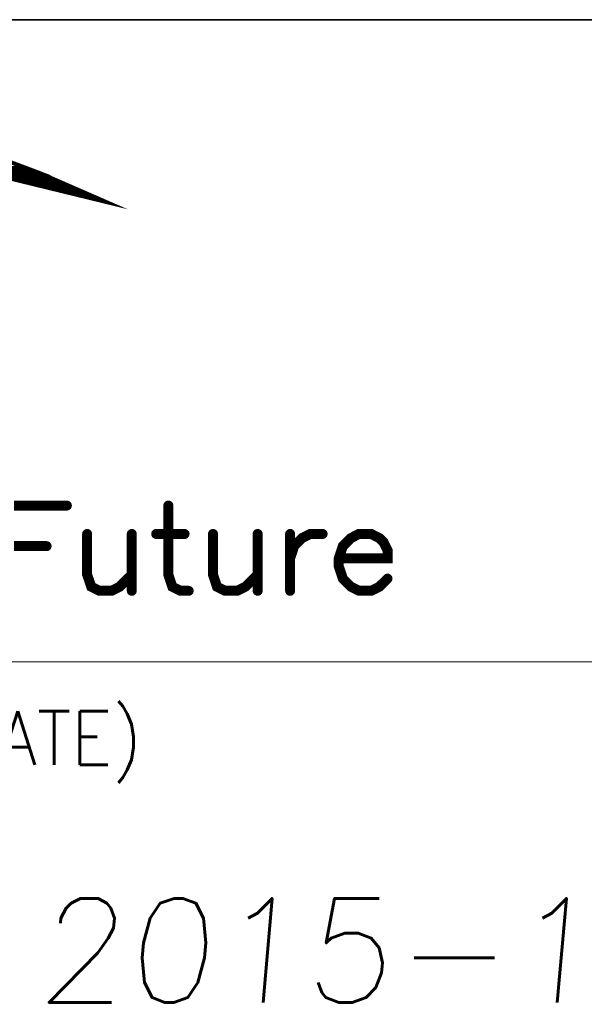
# Model space of a CAD drawing. Header units: millimetres. Extents: x 4497 to 11741, y 5958 to 12619.
# Tile 286 of 424: x 5784 to 5801, y 11242 to 11272. Entities that reach past the tile are written whole.
import ezdxf
from ezdxf.enums import TextEntityAlignment as Align

# ---------------------------------------------------------------- set-up
doc = ezdxf.new("R2010")
doc.units = ezdxf.units.MM
doc.header["$LTSCALE"] = 0.8
doc.layers.get('0').update_dxf_attribs({"linetype": 'CONTINUOUS', "lineweight": 0})
doc.layers.add('2', color=3, linetype='CONTINUOUS', lineweight=0)
doc.styles.get("Standard").update_dxf_attribs({"font": 'romans.shx', "width": 0.8, "oblique": 5, "bigfont": 'whgtxt.shx'})

# ---------------------------------------------------------------- blocks, each defined once
blk = doc.blocks.new('SMOOTH_0$064516')
at = {"const_width": 0.0323}
blk.add_lwpolyline([(-0.0161, 0, 1), (0.0161, 0, 1)], format="xyb", close=True, dxfattribs=at)
blk = doc.blocks.new('SMOOTH_0$0254')
at = {"const_width": 0.0127}
blk.add_lwpolyline([(-0.00635, 0, 1), (0.00635, 0, 1)], format="xyb", close=True, dxfattribs=at)
blk = doc.blocks.new('logo')
at = {"color": 7}
for points, const_width in [([(-3406.679, 5342.707), (-3400.866, 5340.526), (-3395.172, 5338.044), (-3404.927, 5340.423)], 0.338), ([(-3402.333, 5340.982), (-3406.981, 5340.982)], 0.338), ([(-3401.995, 5340.813), (-3406.136, 5340.813)], 0.338), ([(-3403.516, 5340.305), (-3400.642, 5340.305)], 0.338), ([(-3400.304, 5340.136), (-3403.009, 5340.136)], 0.338), ([(-3402.417, 5340.644), (-3401.403, 5340.643)], 0.338), ([(-3399.797, 5339.967), (-3402.417, 5339.967)], 0.338), ([(-3399.29, 5339.798), (-3401.826, 5339.798)], 0.338), ([(-3399.121, 5339.629), (-3401.15, 5339.629)], 0.338), ([(-3398.783, 5339.46), (-3400.389, 5339.46)], 0.338), ([(-3398.276, 5339.291), (-3399.544, 5339.291)], 0.338), ([(-3398.952, 5339.122), (-3397.769, 5339.122)], 0.338), ([(-3398.445, 5338.953), (-3397.431, 5338.953)], 0.338), ([(-3397.6, 5338.784), (-3397.093, 5338.784)], 0.338), ([(-3403.107, 5311.965), (-3398.573, 5311.965)], 0.859), ([(-3389.848, 5311.965), (-3389.848, 5306.032), (-3389.505, 5304.993), (-3388.801, 5304.641), (-3388.105, 5304.641)], 0.859), ([(-3396.83, 5309.527), (-3396.83, 5306.032), (-3396.478, 5304.993), (-3395.782, 5304.641), (-3394.734, 5304.641), (-3394.039, 5304.993), (-3392.991, 5306.032)], 0.859), ([(-3392.991, 5309.527), (-3392.991, 5304.641)], 0.859), ([(-3390.896, 5309.527), (-3388.457, 5309.527)], 0.859), ([(-3386.01, 5309.527), (-3386.01, 5306.032), (-3385.667, 5304.993), (-3384.962, 5304.641), (-3383.923, 5304.641), (-3383.219, 5304.993), (-3382.172, 5306.032)], 0.859), ([(-3382.172, 5309.527), (-3382.172, 5304.641)], 0.859), ([(-3379.381, 5307.431), (-3379.037, 5308.479), (-3378.342, 5309.175), (-3377.638, 5309.527), (-3376.59, 5309.527)], 0.859), ([(-3379.381, 5309.527), (-3379.381, 5304.641)], 0.859), ([(-3375.199, 5307.431), (-3371.008, 5307.431), (-3371.008, 5308.127), (-3371.36, 5308.823), (-3371.713, 5309.175), (-3372.408, 5309.527), (-3373.456, 5309.527), (-3374.151, 5309.175), (-3374.847, 5308.479), (-3375.199, 5307.431), (-3375.199, 5306.736), (-3374.847, 5305.688), (-3374.151, 5304.993), (-3373.456, 5304.641), (-3372.408, 5304.641), (-3371.713, 5304.993), (-3371.008, 5305.688)], 0.859), ([(-3403.107, 5308.479), (-3400.316, 5308.479)], 0.859)]:
    blk.add_lwpolyline(points, dxfattribs=dict(at, const_width=const_width))
at = {"color": 7, "const_width": 0.338}
for points in [[(-3405.382, 5340.517), (-3414.785, 5342.295), (-3405.603, 5342.295), (-3400.866, 5340.517)], [(-3404.927, 5340.432), (-3405.382, 5340.517), (-3400.866, 5340.517), (-3400.669, 5340.432)], [(-3395.275, 5338.079), (-3404.919, 5340.432), (-3400.669, 5340.432), (-3395.275, 5338.079)]]:
    blk.add_lwpolyline(points, close=True, dxfattribs=at)
at = {"color": 7, "xscale": 13.31, "yscale": 13.31, "zscale": 13.31}
for name, p in [('SMOOTH_0$0254', (-3402.333, 5340.982)), ('SMOOTH_0$0254', (-3401.995, 5340.813)), ('SMOOTH_0$0254', (-3402.417, 5340.644)), ('SMOOTH_0$0254', (-3402.417, 5339.967)), ('SMOOTH_0$0254', (-3401.403, 5340.643)), ('SMOOTH_0$0254', (-3400.866, 5340.526)), ('SMOOTH_0$0254', (-3400.866, 5340.517)), ('SMOOTH_0$0254', (-3400.866, 5340.517)), ('SMOOTH_0$0254', (-3400.669, 5340.432)), ('SMOOTH_0$0254', (-3400.669, 5340.432)), ('SMOOTH_0$0254', (-3400.642, 5340.305)), ('SMOOTH_0$0254', (-3400.304, 5340.136)), ('SMOOTH_0$0254', (-3399.797, 5339.967)), ('SMOOTH_0$0254', (-3401.826, 5339.798)), ('SMOOTH_0$0254', (-3401.15, 5339.629)), ('SMOOTH_0$0254', (-3400.389, 5339.46)), ('SMOOTH_0$0254', (-3399.544, 5339.291)), ('SMOOTH_0$0254', (-3399.29, 5339.798)), ('SMOOTH_0$0254', (-3399.121, 5339.629)), ('SMOOTH_0$0254', (-3398.952, 5339.122)), ('SMOOTH_0$0254', (-3398.783, 5339.46)), ('SMOOTH_0$0254', (-3398.276, 5339.291)), ('SMOOTH_0$0254', (-3397.769, 5339.122)), ('SMOOTH_0$0254', (-3398.445, 5338.953)), ('SMOOTH_0$0254', (-3397.6, 5338.784)), ('SMOOTH_0$0254', (-3397.431, 5338.953)), ('SMOOTH_0$0254', (-3397.093, 5338.784)), ('SMOOTH_0$0254', (-3395.275, 5338.079)), ('SMOOTH_0$0254', (-3395.275, 5338.079)), ('SMOOTH_0$0254', (-3395.172, 5338.044)), ('SMOOTH_0$064516', (-3398.573, 5311.965)), ('SMOOTH_0$064516', (-3389.848, 5311.965)), ('SMOOTH_0$064516', (-3396.83, 5309.527)), ('SMOOTH_0$064516', (-3392.991, 5309.527)), ('SMOOTH_0$064516', (-3390.896, 5309.527)), ('SMOOTH_0$064516', (-3388.457, 5309.527)), ('SMOOTH_0$064516', (-3386.01, 5309.527)), ('SMOOTH_0$064516', (-3382.172, 5309.527)), ('SMOOTH_0$064516', (-3379.381, 5309.527)), ('SMOOTH_0$064516', (-3378.342, 5309.175)), ('SMOOTH_0$064516', (-3377.638, 5309.527)), ('SMOOTH_0$064516', (-3376.59, 5309.527)), ('SMOOTH_0$064516', (-3374.151, 5309.175)), ('SMOOTH_0$064516', (-3373.456, 5309.527)), ('SMOOTH_0$064516', (-3372.408, 5309.527)), ('SMOOTH_0$064516', (-3371.713, 5309.175)), ('SMOOTH_0$064516', (-3400.316, 5308.479)), ('SMOOTH_0$064516', (-3379.037, 5308.479)), ('SMOOTH_0$064516', (-3374.847, 5308.479)), ('SMOOTH_0$064516', (-3371.36, 5308.823)), ('SMOOTH_0$064516', (-3371.008, 5308.127)), ('SMOOTH_0$064516', (-3379.381, 5307.431)), ('SMOOTH_0$064516', (-3375.199, 5307.431)), ('SMOOTH_0$064516', (-3375.199, 5307.431)), ('SMOOTH_0$064516', (-3375.199, 5306.736)), ('SMOOTH_0$064516', (-3371.008, 5307.431)), ('SMOOTH_0$064516', (-3396.83, 5306.032)), ('SMOOTH_0$064516', (-3392.991, 5306.032)), ('SMOOTH_0$064516', (-3389.848, 5306.032)), ('SMOOTH_0$064516', (-3386.01, 5306.032)), ('SMOOTH_0$064516', (-3382.172, 5306.032)), ('SMOOTH_0$064516', (-3396.478, 5304.993)), ('SMOOTH_0$064516', (-3394.039, 5304.993)), ('SMOOTH_0$064516', (-3389.505, 5304.993)), ('SMOOTH_0$064516', (-3385.667, 5304.993)), ('SMOOTH_0$064516', (-3383.219, 5304.993)), ('SMOOTH_0$064516', (-3374.847, 5305.688)), ('SMOOTH_0$064516', (-3374.151, 5304.993)), ('SMOOTH_0$064516', (-3371.713, 5304.993)), ('SMOOTH_0$064516', (-3371.008, 5305.688)), ('SMOOTH_0$064516', (-3395.782, 5304.641)), ('SMOOTH_0$064516', (-3394.734, 5304.641)), ('SMOOTH_0$064516', (-3392.991, 5304.641)), ('SMOOTH_0$064516', (-3388.801, 5304.641)), ('SMOOTH_0$064516', (-3388.105, 5304.641)), ('SMOOTH_0$064516', (-3384.962, 5304.641)), ('SMOOTH_0$064516', (-3383.923, 5304.641)), ('SMOOTH_0$064516', (-3382.172, 5304.641)), ('SMOOTH_0$064516', (-3379.381, 5304.641)), ('SMOOTH_0$064516', (-3373.456, 5304.641)), ('SMOOTH_0$064516', (-3372.408, 5304.641))]:
    blk.add_blockref(name, p, dxfattribs=at)

msp = doc.modelspace()

# ---------------------------------------------------------------- linework, layer by layer
at = {"color": 7, "linetype": 'Continuous', "lineweight": 35}
msp.add_line((5716.001, 11272.002), (5822.864, 11272.002), dxfattribs=at)
at = {"color": 7, "linetype": 'Continuous'}
msp.add_line((5716.001, 11252.643), (5822.864, 11252.643), dxfattribs=at)

# ---------------------------------------------------------------- block references
at = {"color": 3, "linetype": 'Continuous', "xscale": 0.350839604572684, "yscale": 0.350839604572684, "zscale": 0.3508396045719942}
msp.add_blockref('logo', (6977.664, 9393.707), dxfattribs=at)

# ---------------------------------------------------------------- texts
at = {"color": 7, "linetype": 'Continuous', "width": 0.933333}
msp.add_text('(DATE)', height=1.6156, dxfattribs=at).set_placement((5780.986, 11251.153), align=Align.TOP_LEFT)
at = {"layer": '2', "oblique": 5}
msp.add_text('2015-12-04', height=3.1377, dxfattribs=at).set_placement((5784.369, 11242.376))

doc.saveas('drawing.dxf')
